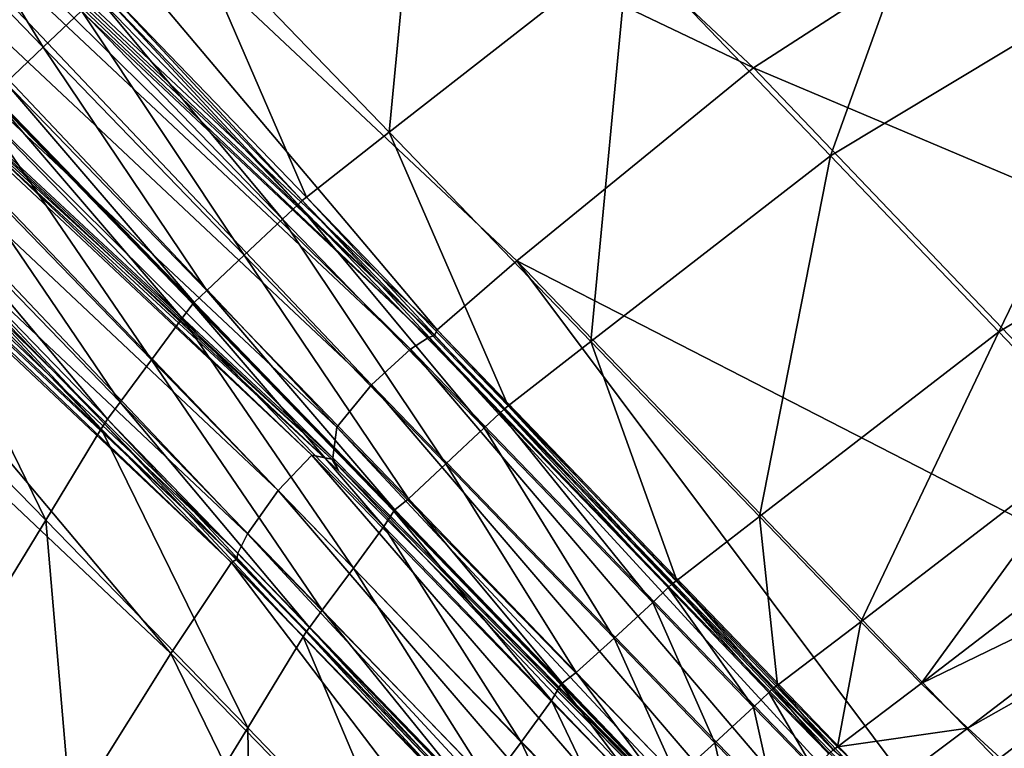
# Model space of a CAD drawing. Header units: millimetres. Extents: x 2387 to 13955, y -4964 to 364.
# Tile 957 of 1056: x 4440 to 4473, y 233 to 257. Entities that reach past the tile are written whole.
import ezdxf

# ---------------------------------------------------------------- set-up
doc = ezdxf.new("R2010")
doc.units = ezdxf.units.MM
doc.header["$MEASUREMENT"] = 0
doc.layers.add('Predefinito', color=7, linetype='Continuous', true_color=0x000000)

# ---------------------------------------------------------------- blocks, each defined once
blk = doc.blocks.new('Blocco 08')
at = {"layer": 'Predefinito'}
for points in [[(-502.859, -12.363, 730.369), (-495.061, -5.979, 730.572), (-473.085, -26.593, 608.251)], [(-461.579, -19.151, 608.479), (-473.085, -26.593, 608.251), (-495.061, -5.979, 730.572)], [(-483.546, -35.263, 608.005), (-505.481, -14.644, 730.316), (-502.859, -12.363, 730.369)], [(-473.085, -26.593, 608.251), (-480.91, -32.973, 608.049), (-502.859, -12.363, 730.369)], [(-502.859, -12.363, 730.369), (-480.91, -32.973, 608.049), (-483.546, -35.263, 608.005)], [(-483.633, -35.447, 608.02), (-505.567, -14.828, 730.326), (-505.481, -14.644, 730.316)], [(-505.481, -14.644, 730.316), (-483.546, -35.263, 608.005), (-483.633, -35.447, 608.02)], [(-484.422, -35.904, 607.956), (-506.353, -15.281, 730.272), (-505.76, -14.889, 730.307)], [(-483.826, -35.509, 607.998), (-505.76, -14.889, 730.307), (-505.567, -14.828, 730.326)], [(-505.76, -14.889, 730.307), (-483.826, -35.509, 607.998), (-484.422, -35.904, 607.956)], [(-505.567, -14.828, 730.326), (-483.633, -35.447, 608.02), (-483.826, -35.509, 607.998)], [(-485.719, -37.084, 607.912), (-507.642, -16.455, 730.23), (-506.353, -15.281, 730.272)], [(-506.353, -15.281, 730.272), (-484.422, -35.904, 607.956), (-485.719, -37.084, 607.912)], [(-483.876, -15.581, 1232.919), (-491.775, -21.814, 1232.647), (-485.126, -28.72, 1232.894)], [(-485.126, -28.72, 1232.894), (-477.215, -22.532, 1233.159), (-483.876, -15.581, 1232.919)], [(-465.452, -15.343, 1233.393), (-477.215, -22.532, 1233.159), (-470.547, -29.503, 1232.846)], [(-470.547, -29.503, 1232.846), (-458.723, -22.375, 1233.079), (-465.452, -15.343, 1233.393)], [(-486.86, -38.474, 607.947), (-508.836, -17.839, 730.242), (-507.642, -16.455, 730.23)], [(-507.642, -16.455, 730.23), (-485.719, -37.084, 607.912), (-486.86, -38.474, 607.947)], [(-486.99, -39.495, 608.139), (-509.147, -18.861, 730.378), (-508.836, -17.839, 730.242)], [(-508.836, -17.839, 730.242), (-486.86, -38.474, 607.947), (-486.99, -39.495, 608.139)], [(-488.804, -40.578, 607.83), (-510.697, -19.93, 730.133), (-509.65, -18.763, 730.217)], [(-509.65, -18.763, 730.217), (-487.682, -39.403, 607.925), (-488.804, -40.578, 607.83)], [(-487.682, -39.403, 607.925), (-509.65, -18.763, 730.217), (-509.187, -18.906, 730.378)], [(-509.147, -18.861, 730.378), (-486.99, -39.495, 608.139), (-486.81, -39.925, 608.274)], [(-486.81, -39.925, 608.274), (-509.092, -19.293, 730.476), (-509.147, -18.861, 730.378)], [(-509.187, -18.906, 730.378), (-487.029, -39.54, 608.139), (-487.682, -39.403, 607.925)], [(-487.029, -39.54, 608.139), (-509.187, -18.906, 730.378), (-509.092, -19.293, 730.476)], [(-500.834, -18.983, 1232.018), (-502.105, -20.186, 1232.022), (-496.573, -25.905, 1232.55)], [(-496.573, -25.905, 1232.55), (-495.301, -24.706, 1232.545), (-500.834, -18.983, 1232.018)], [(-473.085, -26.593, 608.251), (-461.579, -19.151, 608.479), (-442.059, -39.725, 486.202)], [(-509.092, -19.293, 730.476), (-486.81, -39.925, 608.274), (-487.029, -39.54, 608.139)], [(-489.816, -42.011, 607.813), (-511.695, -21.356, 730.107), (-510.697, -19.93, 730.133)], [(-510.697, -19.93, 730.133), (-488.804, -40.578, 607.83), (-489.816, -42.011, 607.813)], [(-497.803, -27.087, 1232.197), (-496.573, -25.905, 1232.55), (-502.105, -20.186, 1232.022)], [(-490.134, -42.651, 607.831), (-512.007, -21.994, 730.114), (-511.695, -21.356, 730.107)], [(-511.695, -21.356, 730.107), (-489.816, -42.011, 607.813), (-490.134, -42.651, 607.831)], [(-490.172, -42.85, 607.848), (-512.043, -22.193, 730.125), (-512.007, -21.994, 730.114)], [(-512.007, -21.994, 730.114), (-490.134, -42.651, 607.831), (-490.172, -42.85, 607.848)], [(-491.775, -21.814, 1232.647), (-494.502, -23.979, 1232.439), (-487.859, -30.867, 1232.687)], [(-487.859, -30.867, 1232.687), (-485.126, -28.72, 1232.894), (-491.775, -21.814, 1232.647)], [(-492.351, -45.963, 607.748), (-514.198, -25.288, 730.022), (-512.214, -22.301, 730.108)], [(-490.344, -42.96, 607.826), (-512.214, -22.301, 730.108), (-512.043, -22.193, 730.125)], [(-512.214, -22.301, 730.108), (-490.344, -42.96, 607.826), (-492.351, -45.963, 607.748)], [(-512.043, -22.193, 730.125), (-490.172, -42.85, 607.848), (-490.344, -42.96, 607.826)], [(-458.723, -22.375, 1233.079), (-470.547, -29.503, 1232.846), (-464.976, -35.328, 1232.26)], [(-464.976, -35.328, 1232.26), (-453.109, -28.239, 1232.499), (-458.723, -22.375, 1233.079)], [(-477.215, -22.532, 1233.159), (-485.126, -28.72, 1232.894), (-478.461, -35.647, 1232.609)], [(-478.461, -35.647, 1232.609), (-470.547, -29.503, 1232.846), (-477.215, -22.532, 1233.159)], [(-494.502, -23.979, 1232.439), (-494.643, -24.101, 1232.347), (-488.002, -30.985, 1232.597)], [(-488.002, -30.985, 1232.597), (-487.859, -30.867, 1232.687), (-494.502, -23.979, 1232.439)], [(-494.784, -24.224, 1232.431), (-495.301, -24.706, 1232.545), (-488.655, -31.594, 1232.795)], [(-494.643, -24.101, 1232.347), (-494.784, -24.224, 1232.431), (-488.141, -31.11, 1232.68)], [(-488.655, -31.594, 1232.795), (-488.141, -31.11, 1232.68), (-494.784, -24.224, 1232.431)], [(-488.141, -31.11, 1232.68), (-488.002, -30.985, 1232.597), (-494.643, -24.101, 1232.347)], [(-495.301, -24.706, 1232.545), (-496.573, -25.905, 1232.55), (-489.924, -32.789, 1232.803)], [(-489.924, -32.789, 1232.803), (-488.655, -31.594, 1232.795), (-495.301, -24.706, 1232.545)], [(-514.198, -25.288, 730.022), (-492.351, -45.963, 607.748), (-497.886, -54.836, 607.606)], [(-496.573, -25.905, 1232.55), (-497.803, -27.087, 1232.197), (-491.161, -33.956, 1232.452)], [(-491.161, -33.956, 1232.452), (-489.924, -32.789, 1232.803), (-496.573, -25.905, 1232.55)], [(-480.91, -32.973, 608.049), (-473.085, -26.593, 608.251), (-453.604, -47, 485.976)], [(-442.059, -39.725, 486.202), (-453.604, -47, 485.976), (-473.085, -26.593, 608.251)], [(-497.803, -27.087, 1232.197), (-498.198, -27.513, 1231.236), (-491.581, -34.355, 1231.492)], [(-491.581, -34.355, 1231.492), (-491.161, -33.956, 1232.452), (-497.803, -27.087, 1232.197)], [(-498.238, -27.558, 1231.236), (-498.621, -28.012, 1232.172), (-491.977, -34.877, 1232.428)], [(-498.197, -27.549, 1230.604), (-498.238, -27.558, 1231.236), (-491.621, -34.4, 1231.491)], [(-491.977, -34.877, 1232.428), (-491.621, -34.4, 1231.491), (-498.238, -27.558, 1231.236)], [(-498.198, -27.513, 1231.236), (-498.197, -27.549, 1230.604), (-491.596, -34.373, 1230.86)], [(-491.596, -34.373, 1230.86), (-491.581, -34.355, 1231.492), (-498.198, -27.513, 1231.236)], [(-491.621, -34.4, 1231.491), (-491.596, -34.373, 1230.86), (-498.197, -27.549, 1230.604)], [(-498.621, -28.012, 1232.172), (-499.646, -29.379, 1232.453), (-492.99, -36.25, 1232.714)], [(-492.99, -36.25, 1232.714), (-491.977, -34.877, 1232.428), (-498.621, -28.012, 1232.172)], [(-453.109, -28.239, 1232.499), (-464.976, -35.328, 1232.26), (-461.623, -38.827, 1231.674)], [(-485.126, -28.72, 1232.894), (-487.859, -30.867, 1232.687), (-481.196, -37.776, 1232.412)], [(-481.196, -37.776, 1232.412), (-478.461, -35.647, 1232.609), (-485.126, -28.72, 1232.894)], [(-499.646, -29.379, 1232.453), (-500.68, -30.785, 1232.377), (-494.02, -37.653, 1232.641)], [(-494.02, -37.653, 1232.641), (-492.99, -36.25, 1232.714), (-499.646, -29.379, 1232.453)], [(-470.547, -29.503, 1232.846), (-478.461, -35.647, 1232.609), (-472.888, -41.436, 1232.051)], [(-472.888, -41.436, 1232.051), (-464.976, -35.328, 1232.26), (-470.547, -29.503, 1232.846)], [(-500.68, -30.785, 1232.377), (-501.095, -31.357, 1232.234), (-494.437, -38.22, 1232.499)], [(-494.437, -38.22, 1232.499), (-494.02, -37.653, 1232.641), (-500.68, -30.785, 1232.377)], [(-487.859, -30.867, 1232.687), (-488.002, -30.985, 1232.597), (-481.341, -37.89, 1232.321)], [(-481.341, -37.89, 1232.321), (-481.196, -37.776, 1232.412), (-487.859, -30.867, 1232.687)], [(-488.141, -31.11, 1232.68), (-488.655, -31.594, 1232.795), (-481.988, -38.502, 1232.521)], [(-488.002, -30.985, 1232.597), (-488.141, -31.11, 1232.68), (-481.478, -38.017, 1232.404)], [(-481.988, -38.502, 1232.521), (-481.478, -38.017, 1232.404), (-488.141, -31.11, 1232.68)], [(-481.478, -38.017, 1232.404), (-481.341, -37.89, 1232.321), (-488.002, -30.985, 1232.597)], [(-501.2, -31.513, 1232.142), (-501.306, -31.672, 1232.226), (-494.647, -38.534, 1232.494)], [(-501.095, -31.357, 1232.234), (-501.2, -31.513, 1232.142), (-494.544, -38.374, 1232.41)], [(-494.647, -38.534, 1232.494), (-494.544, -38.374, 1232.41), (-501.2, -31.513, 1232.142)], [(-494.544, -38.374, 1232.41), (-494.437, -38.22, 1232.499), (-501.095, -31.357, 1232.234)], [(-501.306, -31.672, 1232.226), (-503.164, -34.708, 1232.3), (-496.478, -41.559, 1232.578)], [(-496.478, -41.559, 1232.578), (-494.647, -38.534, 1232.494), (-501.306, -31.672, 1232.226)], [(-488.655, -31.594, 1232.795), (-489.924, -32.789, 1232.803), (-483.253, -39.692, 1232.535)], [(-483.253, -39.692, 1232.535), (-481.988, -38.502, 1232.521), (-488.655, -31.594, 1232.795)], [(-489.924, -32.789, 1232.803), (-491.161, -33.956, 1232.452), (-484.496, -40.845, 1232.189)], [(-484.496, -40.845, 1232.189), (-483.253, -39.692, 1232.535), (-489.924, -32.789, 1232.803)], [(-464.064, -55.496, 485.73), (-483.546, -35.263, 608.005), (-480.91, -32.973, 608.049)], [(-453.604, -47, 485.976), (-461.432, -53.25, 485.772), (-480.91, -32.973, 608.049)], [(-480.91, -32.973, 608.049), (-461.432, -53.25, 485.772), (-464.064, -55.496, 485.73)], [(-491.161, -33.956, 1232.452), (-491.581, -34.355, 1231.492), (-484.939, -41.217, 1231.23)], [(-484.939, -41.217, 1231.23), (-484.496, -40.845, 1232.189), (-491.161, -33.956, 1232.452)], [(-491.621, -34.4, 1231.491), (-491.977, -34.877, 1232.428), (-485.309, -41.763, 1232.169)], [(-491.596, -34.373, 1230.86), (-491.621, -34.4, 1231.491), (-484.979, -41.262, 1231.23)], [(-485.309, -41.763, 1232.169), (-484.979, -41.262, 1231.23), (-491.621, -34.4, 1231.491)], [(-491.581, -34.355, 1231.492), (-491.596, -34.373, 1230.86), (-484.971, -41.219, 1230.598)], [(-484.979, -41.262, 1231.23), (-484.971, -41.219, 1230.598), (-491.596, -34.373, 1230.86)], [(-484.971, -41.219, 1230.598), (-484.939, -41.217, 1231.23), (-491.581, -34.355, 1231.492)], [(-501.815, -50.314, 1232.511), (-496.478, -41.559, 1232.578), (-503.164, -34.708, 1232.3)], [(-491.977, -34.877, 1232.428), (-492.99, -36.25, 1232.714), (-486.31, -43.141, 1232.458)], [(-486.31, -43.141, 1232.458), (-485.309, -41.763, 1232.169), (-491.977, -34.877, 1232.428)], [(-464.343, -55.738, 485.721), (-483.826, -35.509, 607.998), (-483.633, -35.447, 608.02)], [(-464.152, -55.677, 485.748), (-483.633, -35.447, 608.02), (-483.546, -35.263, 608.005)], [(-483.633, -35.447, 608.02), (-464.152, -55.677, 485.748), (-464.343, -55.738, 485.721)], [(-483.546, -35.263, 608.005), (-464.064, -55.496, 485.73), (-464.152, -55.677, 485.748)], [(-464.976, -35.328, 1232.26), (-472.888, -41.436, 1232.051), (-469.545, -44.916, 1231.461)], [(-469.545, -44.916, 1231.461), (-461.623, -38.827, 1231.674), (-464.976, -35.328, 1232.26)], [(-464.937, -56.125, 485.673), (-484.422, -35.904, 607.956), (-483.826, -35.509, 607.998)], [(-483.826, -35.509, 607.998), (-464.343, -55.738, 485.721), (-464.937, -56.125, 485.673)], [(-478.461, -35.647, 1232.609), (-481.196, -37.776, 1232.412), (-475.627, -43.548, 1231.862)], [(-475.627, -43.548, 1231.862), (-472.888, -41.436, 1232.051), (-478.461, -35.647, 1232.609)], [(-466.228, -57.286, 485.625), (-485.719, -37.084, 607.912), (-484.422, -35.904, 607.956)], [(-484.422, -35.904, 607.956), (-464.937, -56.125, 485.673), (-466.228, -57.286, 485.625)], [(-492.99, -36.25, 1232.714), (-494.02, -37.653, 1232.641), (-487.343, -44.539, 1232.386)], [(-487.343, -44.539, 1232.386), (-486.31, -43.141, 1232.458), (-492.99, -36.25, 1232.714)], [(-467.268, -58.655, 485.67), (-486.86, -38.474, 607.947), (-485.719, -37.084, 607.912)], [(-485.719, -37.084, 607.912), (-466.228, -57.286, 485.625), (-467.268, -58.655, 485.67)], [(-494.02, -37.653, 1232.641), (-494.437, -38.22, 1232.499), (-487.764, -45.103, 1232.244)], [(-487.764, -45.103, 1232.244), (-487.343, -44.539, 1232.386), (-494.02, -37.653, 1232.641)], [(-481.478, -38.017, 1232.404), (-481.988, -38.502, 1232.521), (-476.42, -44.275, 1231.972)], [(-481.341, -37.89, 1232.321), (-481.478, -38.017, 1232.404), (-475.91, -43.788, 1231.854)], [(-476.42, -44.275, 1231.972), (-475.91, -43.788, 1231.854), (-481.478, -38.017, 1232.404)], [(-481.196, -37.776, 1232.412), (-481.341, -37.89, 1232.321), (-475.775, -43.66, 1231.771)], [(-475.91, -43.788, 1231.854), (-475.775, -43.66, 1231.771), (-481.341, -37.89, 1232.321)], [(-475.775, -43.66, 1231.771), (-475.627, -43.548, 1231.862), (-481.196, -37.776, 1232.412)], [(-494.544, -38.374, 1232.41), (-494.647, -38.534, 1232.494), (-487.975, -45.416, 1232.237)], [(-494.437, -38.22, 1232.499), (-494.544, -38.374, 1232.41), (-487.874, -45.254, 1232.153)], [(-487.975, -45.416, 1232.237), (-487.874, -45.254, 1232.153), (-494.544, -38.374, 1232.41)], [(-487.874, -45.254, 1232.153), (-487.764, -45.103, 1232.244), (-494.437, -38.22, 1232.499)], [(-494.647, -38.534, 1232.494), (-496.478, -41.559, 1232.578), (-489.807, -48.428, 1232.313)], [(-489.807, -48.428, 1232.313), (-487.975, -45.416, 1232.237), (-494.647, -38.534, 1232.494)], [(-467.109, -59.664, 485.899), (-486.99, -39.495, 608.139), (-486.86, -38.474, 607.947)], [(-486.86, -38.474, 607.947), (-467.268, -58.655, 485.67), (-467.109, -59.664, 485.899)], [(-481.988, -38.502, 1232.521), (-483.253, -39.692, 1232.535), (-477.689, -45.46, 1231.984)], [(-477.689, -45.46, 1231.984), (-476.42, -44.275, 1231.972), (-481.988, -38.502, 1232.521)], [(-461.623, -38.827, 1231.674), (-469.545, -44.916, 1231.461), (-467.547, -46.956, 1230.768)], [(-467.547, -46.956, 1230.768), (-459.614, -40.876, 1230.992), (-461.623, -38.827, 1231.674)], [(-469.29, -60.736, 485.531), (-488.804, -40.578, 607.83), (-487.682, -39.403, 607.925)], [(-487.682, -39.403, 607.925), (-468.083, -59.574, 485.646), (-469.29, -60.736, 485.531)], [(-468.083, -59.574, 485.646), (-487.682, -39.403, 607.925), (-487.029, -39.54, 608.139)], [(-487.029, -39.54, 608.139), (-467.148, -59.709, 485.898), (-468.083, -59.574, 485.646)], [(-467.148, -59.709, 485.898), (-487.029, -39.54, 608.139), (-486.81, -39.925, 608.274)], [(-486.99, -39.495, 608.139), (-467.109, -59.664, 485.899), (-466.74, -60.09, 486.059)], [(-466.74, -60.09, 486.059), (-486.81, -39.925, 608.274), (-486.99, -39.495, 608.139)], [(-483.253, -39.692, 1232.535), (-484.496, -40.845, 1232.189), (-478.945, -46.601, 1231.636)], [(-478.945, -46.601, 1231.636), (-477.689, -45.46, 1231.984), (-483.253, -39.692, 1232.535)], [(-486.81, -39.925, 608.274), (-466.74, -60.09, 486.059), (-467.148, -59.709, 485.898)], [(-470.29, -62.156, 485.508), (-489.816, -42.011, 607.813), (-488.804, -40.578, 607.83)], [(-488.804, -40.578, 607.83), (-469.29, -60.736, 485.531), (-470.29, -62.156, 485.508)], [(-484.496, -40.845, 1232.189), (-484.939, -41.217, 1231.23), (-479.412, -46.951, 1230.677)], [(-479.412, -46.951, 1230.677), (-478.945, -46.601, 1231.636), (-484.496, -40.845, 1232.189)], [(-458.068, -42.36, 1230.132), (-459.614, -40.876, 1230.992), (-467.547, -46.956, 1230.768)], [(-484.979, -41.262, 1231.23), (-485.309, -41.763, 1232.169), (-479.764, -47.517, 1231.613)], [(-484.971, -41.219, 1230.598), (-484.979, -41.262, 1231.23), (-479.453, -46.996, 1230.676)], [(-479.764, -47.517, 1231.613), (-479.453, -46.996, 1230.676), (-484.979, -41.262, 1231.23)], [(-484.939, -41.217, 1231.23), (-484.971, -41.219, 1230.598), (-479.459, -46.94, 1230.044)], [(-479.453, -46.996, 1230.676), (-479.459, -46.94, 1230.044), (-484.971, -41.219, 1230.598)], [(-479.459, -46.94, 1230.044), (-479.412, -46.951, 1230.677), (-484.939, -41.217, 1231.23)], [(-496.478, -41.559, 1232.578), (-501.815, -50.314, 1232.511), (-495.15, -57.137, 1232.214)], [(-495.15, -57.137, 1232.214), (-489.807, -48.428, 1232.313), (-496.478, -41.559, 1232.578)], [(-472.888, -41.436, 1232.051), (-475.627, -43.548, 1231.862), (-472.296, -47.018, 1231.271)], [(-472.296, -47.018, 1231.271), (-469.545, -44.916, 1231.461), (-472.888, -41.436, 1232.051)], [(-485.309, -41.763, 1232.169), (-486.31, -43.141, 1232.458), (-480.764, -48.898, 1231.898)], [(-480.764, -48.898, 1231.898), (-479.764, -47.517, 1231.613), (-485.309, -41.763, 1232.169)], [(-470.604, -62.791, 485.528), (-490.134, -42.651, 607.831), (-489.816, -42.011, 607.813)], [(-489.816, -42.011, 607.813), (-470.29, -62.156, 485.508), (-470.604, -62.791, 485.528)], [(-467.547, -46.956, 1230.768), (-466.007, -48.436, 1229.898), (-458.068, -42.36, 1230.132)], [(-456.989, -43.344, 1229.336), (-458.068, -42.36, 1230.132), (-466.007, -48.436, 1229.898)], [(-472.791, -66.077, 485.421), (-492.351, -45.963, 607.748), (-490.344, -42.96, 607.826)], [(-470.811, -63.097, 485.522), (-490.344, -42.96, 607.826), (-490.172, -42.85, 607.848)], [(-490.344, -42.96, 607.826), (-470.811, -63.097, 485.522), (-472.791, -66.077, 485.421)], [(-470.642, -62.988, 485.547), (-490.172, -42.85, 607.848), (-490.134, -42.651, 607.831)], [(-490.172, -42.85, 607.848), (-470.642, -62.988, 485.547), (-470.811, -63.097, 485.522)], [(-490.134, -42.651, 607.831), (-470.604, -62.791, 485.528), (-470.642, -62.988, 485.547)], [(-486.31, -43.141, 1232.458), (-487.343, -44.539, 1232.386), (-481.804, -50.294, 1231.823)], [(-481.804, -50.294, 1231.823), (-480.764, -48.898, 1231.898), (-486.31, -43.141, 1232.458)], [(-475.627, -43.548, 1231.862), (-475.775, -43.66, 1231.771), (-472.446, -47.129, 1231.179)], [(-472.446, -47.129, 1231.179), (-472.296, -47.018, 1231.271), (-475.627, -43.548, 1231.862)], [(-466.007, -48.436, 1229.898), (-464.932, -49.42, 1229.095), (-456.989, -43.344, 1229.336)], [(-456.989, -43.344, 1229.336), (-464.932, -49.42, 1229.095), (-464.329, -49.971, 1228.603)], [(-475.91, -43.788, 1231.854), (-476.42, -44.275, 1231.972), (-473.09, -47.745, 1231.381)], [(-475.775, -43.66, 1231.771), (-475.91, -43.788, 1231.854), (-472.58, -47.258, 1231.263)], [(-473.09, -47.745, 1231.381), (-472.58, -47.258, 1231.263), (-475.91, -43.788, 1231.854)], [(-472.58, -47.258, 1231.263), (-472.446, -47.129, 1231.179), (-475.775, -43.66, 1231.771)], [(-487.343, -44.539, 1232.386), (-487.764, -45.103, 1232.244), (-482.231, -50.853, 1231.679)], [(-482.231, -50.853, 1231.679), (-481.804, -50.294, 1231.823), (-487.343, -44.539, 1232.386)], [(-476.42, -44.275, 1231.972), (-477.689, -45.46, 1231.984), (-474.362, -48.927, 1231.392)], [(-474.362, -48.927, 1231.392), (-473.09, -47.745, 1231.381), (-476.42, -44.275, 1231.972)], [(-487.764, -45.103, 1232.244), (-487.874, -45.254, 1232.153), (-482.344, -51.003, 1231.587)], [(-482.344, -51.003, 1231.587), (-482.231, -50.853, 1231.679), (-487.764, -45.103, 1232.244)], [(-469.545, -44.916, 1231.461), (-472.296, -47.018, 1231.271), (-470.307, -49.05, 1230.576)], [(-470.307, -49.05, 1230.576), (-467.547, -46.956, 1230.768), (-469.545, -44.916, 1231.461)], [(-487.975, -45.416, 1232.237), (-489.807, -48.428, 1232.313), (-484.274, -54.167, 1231.739)], [(-487.874, -45.254, 1232.153), (-487.975, -45.416, 1232.237), (-482.442, -51.166, 1231.671)], [(-484.274, -54.167, 1231.739), (-482.442, -51.166, 1231.671), (-487.975, -45.416, 1232.237)], [(-482.442, -51.166, 1231.671), (-482.344, -51.003, 1231.587), (-487.874, -45.254, 1232.153)], [(-477.689, -45.46, 1231.984), (-478.945, -46.601, 1231.636), (-475.627, -50.061, 1231.043)], [(-475.627, -50.061, 1231.043), (-474.362, -48.927, 1231.392), (-477.689, -45.46, 1231.984)], [(-478.241, -74.885, 485.25), (-497.886, -54.836, 607.606), (-492.351, -45.963, 607.748)], [(-492.351, -45.963, 607.748), (-472.791, -66.077, 485.421), (-478.241, -74.885, 485.25)], [(-478.945, -46.601, 1231.636), (-479.412, -46.951, 1230.677), (-476.108, -50.399, 1230.084)], [(-476.108, -50.399, 1230.084), (-475.627, -50.061, 1231.043), (-478.945, -46.601, 1231.636)], [(-479.453, -46.996, 1230.676), (-479.764, -47.517, 1231.613), (-476.448, -50.975, 1231.02)], [(-476.149, -50.444, 1230.082), (-476.164, -50.38, 1229.451), (-479.459, -46.94, 1230.044)], [(-479.459, -46.94, 1230.044), (-479.453, -46.996, 1230.676), (-476.149, -50.444, 1230.082)], [(-479.412, -46.951, 1230.677), (-479.459, -46.94, 1230.044), (-476.164, -50.38, 1229.451)], [(-476.448, -50.975, 1231.02), (-476.149, -50.444, 1230.082), (-479.453, -46.996, 1230.676)], [(-476.164, -50.38, 1229.451), (-476.108, -50.399, 1230.084), (-479.412, -46.951, 1230.677)], [(-472.446, -47.129, 1231.179), (-472.58, -47.258, 1231.263), (-470.592, -49.29, 1230.569)], [(-472.296, -47.018, 1231.271), (-472.446, -47.129, 1231.179), (-470.459, -49.159, 1230.488)], [(-470.592, -49.29, 1230.569), (-470.459, -49.159, 1230.488), (-472.446, -47.129, 1231.179)], [(-470.459, -49.159, 1230.488), (-470.307, -49.05, 1230.576), (-472.296, -47.018, 1231.271)], [(-466.007, -48.436, 1229.898), (-467.547, -46.956, 1230.768), (-470.307, -49.05, 1230.576)], [(-479.764, -47.517, 1231.613), (-480.764, -48.898, 1231.898), (-477.446, -52.359, 1231.303)], [(-477.446, -52.359, 1231.303), (-476.448, -50.975, 1231.02), (-479.764, -47.517, 1231.613)], [(-472.58, -47.258, 1231.263), (-473.09, -47.745, 1231.381), (-471.099, -49.78, 1230.685)], [(-471.099, -49.78, 1230.685), (-470.592, -49.29, 1230.569), (-472.58, -47.258, 1231.263)], [(-473.09, -47.745, 1231.381), (-474.362, -48.927, 1231.392), (-472.371, -50.963, 1230.695)], [(-472.371, -50.963, 1230.695), (-471.099, -49.78, 1230.685), (-473.09, -47.745, 1231.381)], [(-489.807, -48.428, 1232.313), (-495.15, -57.137, 1232.214), (-489.607, -62.838, 1231.624)], [(-489.607, -62.838, 1231.624), (-484.274, -54.167, 1231.739), (-489.807, -48.428, 1232.313)], [(-470.307, -49.05, 1230.576), (-468.778, -50.52, 1229.706), (-466.007, -48.436, 1229.898)], [(-464.932, -49.42, 1229.095), (-466.007, -48.436, 1229.898), (-468.778, -50.52, 1229.706)], [(-480.764, -48.898, 1231.898), (-481.804, -50.294, 1231.823), (-478.491, -53.752, 1231.225)], [(-478.491, -53.752, 1231.225), (-477.446, -52.359, 1231.303), (-480.764, -48.898, 1231.898)], [(-474.362, -48.927, 1231.392), (-475.627, -50.061, 1231.043), (-473.648, -52.086, 1230.351)], [(-473.648, -52.086, 1230.351), (-472.371, -50.963, 1230.695), (-474.362, -48.927, 1231.392)], [(-468.778, -50.52, 1229.706), (-470.307, -49.05, 1230.576), (-470.459, -49.159, 1230.488)]]:
    blk.add_3dface(points, dxfattribs=at)

msp = doc.modelspace()

# ---------------------------------------------------------------- block references
at = {"layer": 'Predefinito'}
msp.add_blockref('Blocco 08', (4937.65, 282.162), dxfattribs=at)

doc.saveas('drawing.dxf')
